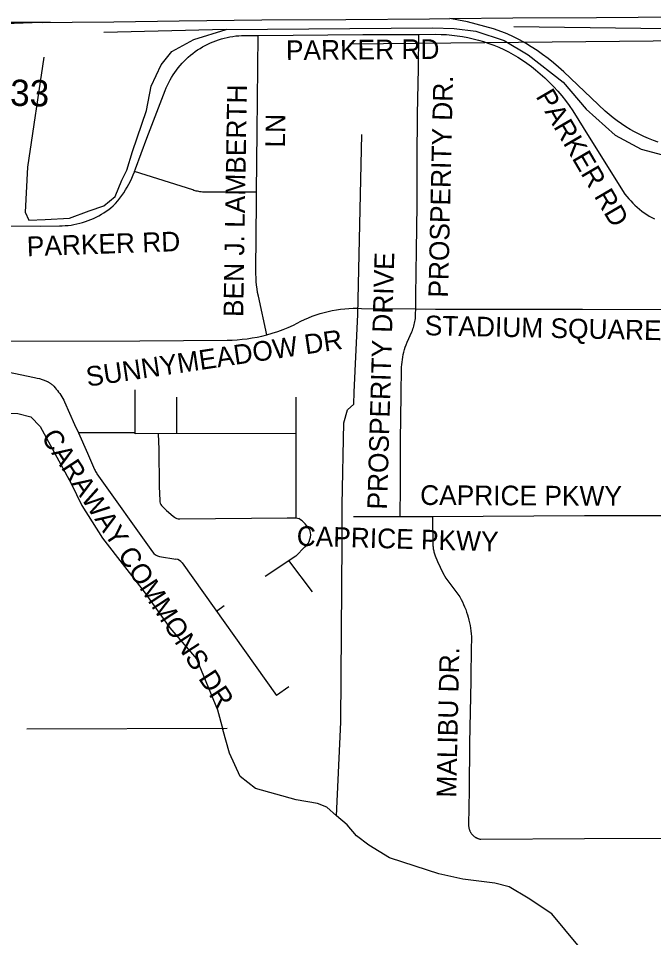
# Model space of a CAD drawing. Extents: x 1670563 to 1761545, y 515755 to 578944.
# Drawn here: x 1704274 to 1706695, y 535500 to 539004 of the extents above; entities that cross this region are included whole.
import ezdxf

# ---------------------------------------------------------------- set-up
doc = ezdxf.new("R2010")
doc.units = 0
for name, color, linetype in [('5_sectionlines', 7, 'Continuous'), ('62_text', 7, 'Continuous'), ('SHP_LINE', 7, 'Continuous'), ('STREETCL', 7, 'Continuous'), ('STRNAMES', 7, 'Continuous')]:
    doc.layers.add(name, color=color, linetype=linetype)

msp = doc.modelspace()

# ---------------------------------------------------------------- linework, layer by layer
at = {"layer": '5_sectionlines'}
msp.add_lwpolyline([(1705537.2, 538907), (1709520.2, 538946.1), (1714908.5, 539031), (1716909.4, 538990.1)], dxfattribs=at)
at = {"layer": 'SHP_LINE'}
for points in [[(1704370, 538856), (1704308, 538437), (1704299, 538265), (1704313, 538235), (1704376, 538237), (1704469, 538243), (1704544, 538270), (1704599, 538290), (1704643, 538325), (1704668, 538387), (1704687, 538426), (1704709, 538497), (1704762, 538653), (1704780, 538746), (1704818, 538827), (1704859, 538878), (1704943, 538924), (1705065, 538962)], [(1705065, 538962), (1704599, 538951)], [(1705065, 538962), (1705852, 538968), (1705935, 538966), (1706017, 538955), (1706125, 538920), (1706217, 538865), (1706350, 538761), (1706438, 538658), (1706548, 538559), (1706647, 538506), (1706729, 538484), (1706782, 538466)], [(1707034, 538961), (1706162, 538972)], [(1705554, 537580), (1705567, 537876), (1705583, 538561)], [(1705486, 535965), (1705503, 536322), (1705508, 537007), (1705508, 537150), (1705514, 537463), (1705528, 537512), (1705552, 537534), (1705554, 537580)], [(1702868, 537447), (1702974, 537471), (1703073, 537409), (1703166, 537396), (1703305, 537435), (1703547, 537448), (1703799, 537458), (1703890, 537469), (1703976, 537479), (1704034, 537493), (1704182, 537501), (1704271, 537498), (1704321, 537485), (1704357, 537449), (1704475, 537231), (1704515, 537148), (1704594, 537023), (1704753, 536818), (1704851, 536681), (1704952, 536563), (1705033, 536368), (1705053, 536293)], [(1704306, 536296), (1705069, 536298)], [(1706406, 535472), (1706307, 535591), (1706217, 535651), (1706145, 535694), (1706090, 535708), (1705968, 535723), (1705876, 535743), (1705786, 535773), (1705688, 535804), (1705609, 535853), (1705562, 535888), (1705527, 535930), (1705486, 535965), (1705449, 535998), (1705414, 536012), (1705333, 536025), (1705178, 536069), (1705119, 536114), (1705078, 536203), (1705053, 536293)]]:
    msp.add_lwpolyline(points, dxfattribs=at)
at = {"layer": 'STREETCL'}
for points in [[(1703159, 538984.4), (1703376.3, 538985.9), (1703976.4, 538990.4), (1704395.2, 538989.5)], [(1704395.2, 538989.5), (1704017, 538976.2)], [(1704364, 538989.1), (1704478.9, 538990.4), (1704638, 538991.6), (1704885.9, 538995.4), (1705201.4, 538998.4), (1705521.9, 539000.1), (1705841.2, 539002.8), (1705918.1, 539003.6)], [(1705918.1, 539003.6), (1706158, 539005.9), (1706477.2, 539007.6), (1706794.4, 539009.7), (1707114.6, 539012.4), (1707431.8, 539014.8), (1707752.8, 539017.2), (1707938.5, 539019.9), (1708064.5, 539020.2)], [(1706712.8, 538532.2), (1706694.2, 538538.8), (1706675.9, 538546), (1706657.8, 538553.8), (1706640, 538562.3), (1706622.6, 538571.4), (1706605.4, 538581), (1706588.6, 538591.3), (1706572.2, 538602.1), (1706556.2, 538613.5), (1706540.5, 538625.5), (1706525.3, 538638), (1706510.5, 538651), (1706352.4, 538800.3), (1706333.1, 538817.9), (1706313.3, 538834.9), (1706292.9, 538851.2), (1706272.1, 538866.8), (1706250.7, 538881.8), (1706228.8, 538896), (1706206.5, 538909.6), (1706183.8, 538922.4), (1706160.7, 538934.4), (1706137.2, 538945.7), (1706116.7, 538952.9), (1706084.3, 538963.9), (1706051.6, 538973.8), (1706018.6, 538982.8), (1705985.3, 538990.7), (1705951.8, 538997.6), (1705918.1, 539003.6)], [(1704716.3, 538420.1), (1704720.3, 538431.3), (1704763.8, 538547.9), (1704833.1, 538728.8), (1704837.3, 538739.2), (1704841.8, 538749.4), (1704846.7, 538759.5), (1704851.9, 538769.4), (1704857.5, 538779.1), (1704863.4, 538788.6), (1704869.6, 538797.9), (1704876.1, 538807), (1704882.9, 538815.9), (1704890, 538824.5), (1704897.4, 538832.9), (1704905.1, 538841), (1704913.1, 538848.9), (1704921.3, 538856.4), (1704929.8, 538863.7), (1704938.5, 538870.7), (1704947.5, 538877.4), (1704956.7, 538883.8), (1704966.1, 538889.9), (1704975.7, 538895.6), (1704985.5, 538901), (1704995.5, 538906.1), (1705005.6, 538910.8), (1705015.9, 538915.2), (1705026.3, 538919.2), (1705036.9, 538922.9), (1705047.6, 538926.2), (1705058.4, 538929.1), (1705069.3, 538931.7), (1705080.2, 538933.9), (1705091.3, 538935.7), (1705102.4, 538937.1), (1705113.5, 538938.2), (1705124.7, 538938.9), (1705135.8, 538939.1), (1705187.8, 538939.5)], [(1705181.8, 538341.3), (1705183.9, 538573.2), (1705187.8, 538939.5)], [(1705187.8, 538939.5), (1705586.5, 538942.6), (1705800, 538943.3)], [(1705788.2, 537896.7), (1705788.8, 537948), (1705791, 538120.1), (1705793.3, 538292.2), (1705793.3, 538465.2), (1705794.8, 538638.5), (1705799.2, 538812.8), (1705800, 538943.3)], [(1705800, 538943.3), (1705863.9, 538943.5), (1705884.6, 538943.3), (1705905.2, 538942.3), (1705925.7, 538940.6), (1705946.2, 538938.2), (1705966.6, 538935.1), (1705986.9, 538931.2), (1706007, 538926.7), (1706027, 538921.5), (1706046.8, 538915.7), (1706066.3, 538909.1), (1706085.7, 538901.9), (1706104.7, 538894), (1706123.5, 538885.5), (1706142, 538876.3), (1706160.2, 538866.5), (1706178, 538856.1), (1706195.4, 538845.1), (1706212.4, 538833.4), (1706229.1, 538821.2), (1706245.3, 538808.5), (1706263.2, 538793.3), (1706280.7, 538777.6), (1706297.5, 538761.3), (1706313.9, 538744.4), (1706329.6, 538727), (1706344.8, 538709.1), (1706359.3, 538690.7), (1706373.2, 538671.8), (1706386.5, 538652.4), (1706449.9, 538550.8), (1706585.7, 538334.5), (1706592.8, 538325.5), (1706600.1, 538316.8), (1706607.7, 538308.2), (1706615.7, 538300), (1706623.9, 538292), (1706632.3, 538284.4), (1706641.1, 538277), (1706650, 538269.9), (1706659.3, 538263.2), (1706668.7, 538256.7), (1706678.4, 538250.6), (1706688.2, 538244.9), (1706698.3, 538239.5)], [(1704237.3, 538213.3), (1704357, 538212.8), (1704429.9, 538213.2), (1704441, 538213.5), (1704452.2, 538214.2), (1704463.4, 538215.2), (1704474.4, 538216.6), (1704485.5, 538218.5), (1704496.4, 538220.7), (1704507.3, 538223.3), (1704518.1, 538226.3), (1704528.8, 538229.6), (1704539.3, 538233.3), (1704549.8, 538237.4), (1704560, 538241.9), (1704570.1, 538246.7), (1704580, 538251.8), (1704589.8, 538257.3), (1704599.3, 538263.2), (1704608.7, 538269.3), (1704617.8, 538275.8), (1704626.6, 538282.6), (1704635.3, 538289.8), (1704643.9, 538299.2), (1704652.3, 538308.9), (1704660.3, 538318.9), (1704668, 538329.1), (1704675.3, 538339.6), (1704682.2, 538350.4), (1704688.8, 538361.4), (1704695, 538372.6), (1704700.9, 538384), (1704706.3, 538395.5), (1704711.4, 538407.3), (1704716, 538419.2), (1704716.3, 538420.1)], [(1705181.8, 538341.3), (1704984.4, 538342), (1704979.7, 538342.1), (1704975, 538342.3), (1704970.3, 538342.8), (1704965.6, 538343.3), (1704960.9, 538344.1), (1704956.3, 538345), (1704951.7, 538346), (1704947.1, 538347.2), (1704942.6, 538348.6), (1704938.1, 538350.1), (1704716.3, 538420.1)], [(1705220.6, 537798), (1705188.5, 537945.5), (1705185.7, 537959.4), (1705183.4, 537973.4), (1705181.6, 537987.5), (1705180.3, 538001.6), (1705179.4, 538015.8), (1705179.1, 538030), (1705179.2, 538044.2), (1705181.5, 538306.7), (1705181.8, 538341.3)], [(1705220.6, 537798), (1705241.4, 537803.9), (1705262.1, 537810.5), (1705282.5, 537817.9), (1705302.6, 537826), (1705322.4, 537834.8), (1705336.2, 537842.6), (1705350.3, 537850), (1705364.7, 537856.8), (1705379.2, 537863.2), (1705394, 537869.1), (1705408.9, 537874.4), (1705424.1, 537879.3), (1705439.4, 537883.6), (1705454.8, 537887.4), (1705470.3, 537890.7), (1705486, 537893.4), (1705501.7, 537895.6), (1705517.5, 537897.3), (1705533.4, 537898.4), (1705549.3, 537899), (1705565.1, 537899.1), (1705581, 537898.6), (1705788.2, 537896.7)], [(1705729.3, 537103.7), (1705730.1, 537221.1), (1705730.7, 537396), (1705733.3, 537567.8), (1705734.5, 537674.7), (1705735.1, 537684.5), (1705736, 537694.1), (1705737.3, 537703.8), (1705738.9, 537713.4), (1705740.8, 537723), (1705743.1, 537732.4), (1705745.6, 537741.8), (1705748.5, 537751.1), (1705751.7, 537760.3), (1705755.3, 537769.4), (1705773.1, 537809.8), (1705775.4, 537815.1), (1705777.5, 537820.5), (1705779.5, 537825.9), (1705781.2, 537831.4), (1705782.7, 537837), (1705784.1, 537842.6), (1705785.2, 537848.3), (1705786.1, 537854), (1705786.9, 537859.7), (1705787.4, 537865.5), (1705787.8, 537871.2), (1705787.9, 537877), (1705788.2, 537896.7)], [(1705788.9, 537896.7), (1705863.7, 537896.1), (1706423.4, 537896.1), (1706883.1, 537894.1)], [(1704233.6, 537773.9), (1704736.2, 537775.2), (1705068.9, 537777.7), (1705088.1, 537778.2), (1705107.2, 537779.2), (1705126.3, 537780.8), (1705145.4, 537783.1), (1705164.3, 537785.9), (1705183.2, 537789.4), (1705202, 537793.4), (1705220.6, 537798)], [(1704232.5, 537656.4), (1704335.3, 537635.4), (1704344.8, 537633.3), (1704354.2, 537630.9), (1704378.8, 537622.1), (1704380.9, 537621.3), (1704382.9, 537620.4), (1704384.9, 537619.5), (1704386.9, 537618.5), (1704388.9, 537617.5), (1704390.8, 537616.4), (1704392.7, 537615.2), (1704394.5, 537614), (1704396.3, 537612.7), (1704398.1, 537611.3), (1704399.8, 537609.9), (1704401.4, 537608.5), (1704403.1, 537607), (1704408.2, 537601.8), (1704413.2, 537596.5), (1704418, 537591), (1704422.7, 537585.4), (1704427.1, 537579.7), (1704431.4, 537573.8), (1704435.6, 537567.8), (1704439.4, 537561.8), (1704443, 537555.6), (1704446.4, 537549.3), (1704449.6, 537543), (1704487.9, 537456.6), (1704502.1, 537424.5), (1704536.7, 537346.3), (1704563.8, 537285.2), (1704563.8, 537285.2)], [(1705332, 537421.8), (1704718.4, 537420.3), (1704718.4, 537423.8), (1704718.4, 537588.3)], [(1704877.5, 537420.7), (1704877.5, 537559.8)], [(1704888.5, 537096.2), (1705297.6, 537100.3), (1705332.2, 537100.5), (1705332.2, 537559.8)], [(1704718.4, 537423.8), (1704502.1, 537424.5)], [(1704806.1, 537420.5), (1704808.7, 537362.2), (1704809.9, 537219.6), (1704812.8, 537166)], [(1704808.7, 537362.2), (1704808.7, 537362.2)], [(1704572.6, 537268.7), (1704784.7, 536970.6), (1704784.7, 536970.6)], [(1704819.6, 537147.1), (1704837.7, 537128.5), (1704863.5, 537106.8), (1704868.6, 537103.5)], [(1705332.2, 537100.5), (1705342.6, 537097.7)], [(1705729.3, 537103.7), (1705551, 537103.7)], [(1705851.7, 537104), (1705813.8, 537103.8), (1705729.3, 537103.7)], [(1706871.4, 537107.7), (1706431.1, 537107.7), (1705851.7, 537104)], [(1705851.7, 537104), (1705853.9, 536998.2), (1705854, 536994.2), (1705854.3, 536990.2), (1705854.7, 536986.3), (1705855.3, 536982.3), (1705855.9, 536978.4), (1705856.7, 536974.5), (1705857.6, 536970.6), (1705858.6, 536966.7), (1705859.8, 536962.9), (1705861.1, 536959.1), (1705862.5, 536955.4), (1705871.5, 536933.5), (1705881.2, 536911.9), (1705891.6, 536890.7), (1705902.7, 536869.8), (1705956, 536798.6), (1705961.1, 536789.4), (1705966, 536780), (1705970.5, 536770.5), (1705974.7, 536760.9), (1705978.7, 536751.1), (1705982.3, 536741.2), (1705985.6, 536731.2), (1705988.6, 536721.1), (1705991.3, 536710.9), (1705993.8, 536700.5), (1705995.8, 536690.1), (1705997.5, 536679.6), (1705998.9, 536669.1), (1705999.8, 536658.5), (1706000.5, 536647.9), (1706000.7, 536637.3), (1706000.6, 536626.7), (1706000.1, 536616), (1705998.4, 536479), (1705993.7, 536241.8), (1705992, 536062.6), (1705989.8, 535930.3), (1705989.8, 535928.4), (1705989.9, 535926.4), (1705990, 535924.5), (1705990.2, 535922.6), (1705990.5, 535920.7), (1705990.8, 535918.8), (1705991.2, 535917), (1705991.7, 535915.1), (1705992.2, 535913.3), (1705992.8, 535911.4), (1705993.4, 535909.6), (1705994.2, 535907.9), (1705994.9, 535906.1), (1705995.8, 535904.4), (1705996.7, 535902.7), (1705997.6, 535901), (1705998.6, 535899.4), (1705999.7, 535897.8), (1706000.8, 535896.3), (1706002, 535894.8), (1706003.3, 535893.3), (1706004.5, 535891.9), (1706005.9, 535890.5), (1706007.2, 535889.2), (1706008.7, 535887.9), (1706010.1, 535886.6), (1706011.6, 535885.5), (1706013.2, 535884.3), (1706014.8, 535883.3), (1706016.4, 535882.2), (1706018.1, 535881.3), (1706019.7, 535880.4), (1706021.5, 535879.5), (1706023.2, 535878.8), (1706025, 535878), (1706026.8, 535877.4), (1706028.6, 535876.8), (1706030.4, 535876.2), (1706032.3, 535875.8), (1706034.2, 535875.4), (1706036.1, 535875), (1706431, 535877.6), (1706849.3, 535879.4)], [(1705366.1, 536989.7), (1705330.6, 536954.8), (1705214.4, 536877.2)], [(1704811.9, 536953.6), (1704811.9, 536953.6), (1704874.1, 536943.1), (1704874.1, 536943.1)], [(1704897.6, 536928.4), (1704897.6, 536928.4), (1705257.6, 536422.7)], [(1705394.9, 536817.9), (1705304.9, 536937.6)], [(1705239.7, 536894.1), (1705239.7, 536894.1)], [(1705239.7, 536894.1), (1705239.7, 536894.1)], [(1705361.6, 536862.2), (1705361.6, 536862.2)], [(1705361.6, 536862.2), (1705361.6, 536862.2)], [(1705361.6, 536862.2), (1705361.6, 536862.2)], [(1705361.6, 536862.2), (1705361.6, 536862.2)], [(1705361.6, 536862.2), (1705361.6, 536862.2)], [(1705058.3, 536764.6), (1705029, 536743.8)], [(1705303.9, 536455.7), (1705257.6, 536422.7)]]:
    msp.add_lwpolyline(points, dxfattribs=at)
for centre, radius, start, end in [((1704668, 537331), 113.9, 203.7275, 213.1243), ((1704837, 537164), 24.2, 175.1136, 224.247), ((1704888.2, 537126.5), 30.3, 229.5801, 270.5693), ((1705282.7, 536999.3), 115.2, 26.8794, 58.6717), ((1705338.7, 537035.7), 49.3, 340.2104, 18.5426), ((1705327.9, 537035.3), 59.5, 309.9868, 344.1225), ((1704818.9, 536994.9), 41.9, 215.4309, 260.4309), ((1704868.1, 536907.5), 36.1, 35.449, 80.4309)]:
    msp.add_arc(centre, radius, start, end, dxfattribs=at)

# ---------------------------------------------------------------- texts
at = {"layer": '62_text'}
msp.add_text('33', height=100, rotation=358.9319, dxfattribs=at).set_placement((1704241.4, 538671.1))
at = {"layer": 'STRNAMES'}
for s, rotation, p in [('PARKER RD', 0.4603, (1705293.8, 538845.2)), ('PROSPERITY DR.', 88.7018, (1705911.4, 537939.1)), ('BEN J. LAMBERTH', 89.0561, (1705130.3, 537865.5)), ('PARKER RD', 300.3098, (1706244.2, 538707.1)), (' LN', 89.0561, (1705289.1, 538483.5)), ('PARKER RD', 1.9591, (1704306.9, 538097.3)), ('PROSPERITY DRIVE', 88.3439, (1705678.4, 537131)), ('STADIUM SQUARE', 358.7895, (1705822.2, 537796.5)), ('SUNNYMEADOW DR', 8.4251, (1704537.3, 537600.2)), ('CARAWAY COMMONS DR', 303.0921, (1704358.2, 537408.5)), ('CAPRICE PKWY', 359.7456, (1705804.9, 537149.6)), ('CAPRICE PKWY', 358.3439, (1705333.8, 536994.3)), ('MALIBU DR.', 88.7561, (1705942.2, 536033.2))]:
    msp.add_text(s, height=75, rotation=rotation, dxfattribs=at).set_placement(p)

doc.saveas('drawing.dxf')
